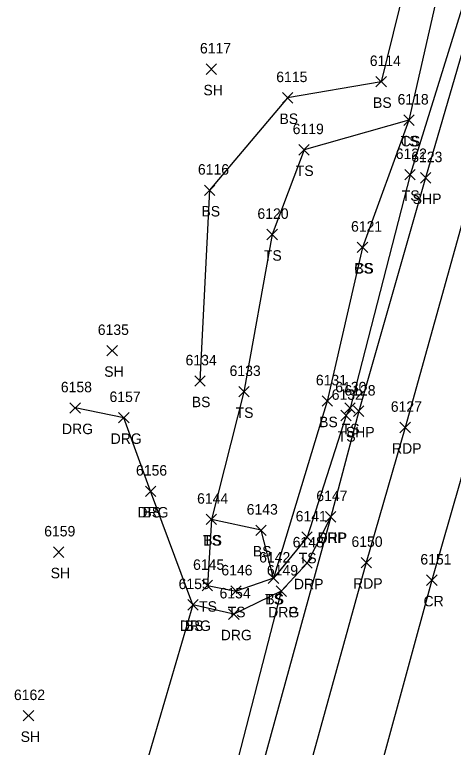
# Model space of a CAD drawing. Extents: x 1443912 to 1445411, y 621446 to 623693.
# Drawn here: x 1444396.2 to 1444480.1, y 621592 to 621732.1 of the extents above; entities that cross this region are included whole.
import ezdxf

# ---------------------------------------------------------------- set-up
doc = ezdxf.new("R2010")
doc.units = 0
for name, color, linetype in [('L_A', 7, 'Continuous'), ('L_I', 7, 'Continuous'), ('L_TIC', 7, 'Continuous'), ('LELB', 7, 'Continuous'), ('P_A', 7, 'Continuous'), ('P_I', 7, 'Continuous'), ('P_TIC', 7, 'Continuous'), ('PET', 7, 'Continuous'), ('PRC', 7, 'Continuous'), ('PSP', 7, 'Continuous'), ('R_A', 7, 'Continuous'), ('R_I', 7, 'Continuous'), ('R_TIC', 7, 'Continuous'), ('RDG', 7, 'Continuous'), ('RDP', 7, 'Continuous')]:
    doc.layers.add(name, color=color, linetype=linetype)

msp = doc.modelspace()

# ---------------------------------------------------------------- linework, layer by layer
at = {"layer": 'L_TIC'}
for points in [[(1444432.8, 621720.65), (1444434.8, 621722.65)], [(1444434.8, 621720.65), (1444432.8, 621722.65)], [(1444465.25, 621718.25), (1444467.25, 621720.25)], [(1444467.25, 621718.25), (1444465.25, 621720.25)], [(1444447.38, 621715.17), (1444449.38, 621717.17)], [(1444449.38, 621715.17), (1444447.38, 621717.17)], [(1444447.38, 621715.17), (1444449.38, 621717.17)], [(1444449.38, 621715.17), (1444447.38, 621717.17)], [(1444470.56, 621710.89), (1444472.56, 621712.89)], [(1444472.56, 621710.89), (1444470.56, 621712.89)], [(1444470.56, 621710.89), (1444472.56, 621712.89)], [(1444472.56, 621710.89), (1444470.56, 621712.89)], [(1444450.53, 621705.23), (1444452.53, 621707.23)], [(1444452.53, 621705.23), (1444450.53, 621707.23)], [(1444470.78, 621700.48), (1444472.78, 621702.48)], [(1444472.78, 621700.48), (1444470.78, 621702.48)], [(1444432.47, 621697.49), (1444434.47, 621699.49)], [(1444434.47, 621697.49), (1444432.47, 621699.49)], [(1444444.43, 621689.04), (1444446.43, 621691.04)], [(1444446.43, 621689.04), (1444444.43, 621691.04)], [(1444461.68, 621686.59), (1444463.68, 621688.59)], [(1444463.68, 621686.59), (1444461.68, 621688.59)], [(1444461.68, 621686.59), (1444463.68, 621688.59)], [(1444463.68, 621686.59), (1444461.68, 621688.59)], [(1444413.84, 621666.85), (1444415.84, 621668.85)], [(1444415.84, 621666.85), (1444413.84, 621668.85)], [(1444430.62, 621661.04), (1444432.62, 621663.04)], [(1444432.62, 621661.04), (1444430.62, 621663.04)], [(1444439.03, 621659), (1444441.03, 621661)], [(1444441.03, 621659), (1444439.03, 621661)], [(1444454.96, 621657.22), (1444456.96, 621659.22)], [(1444456.96, 621657.22), (1444454.96, 621659.22)], [(1444459.31, 621655.88), (1444461.31, 621657.88)], [(1444461.31, 621655.88), (1444459.31, 621657.88)], [(1444458.55, 621654.45), (1444460.55, 621656.45)], [(1444460.55, 621654.45), (1444458.55, 621656.45)], [(1444421.19, 621639.96), (1444423.19, 621641.96)], [(1444423.19, 621639.96), (1444421.19, 621641.96)], [(1444432.82, 621634.59), (1444434.82, 621636.59)], [(1444434.82, 621634.59), (1444432.82, 621636.59)], [(1444432.82, 621634.59), (1444434.82, 621636.59)], [(1444434.82, 621634.59), (1444432.82, 621636.59)], [(1444442.3, 621632.51), (1444444.3, 621634.51)], [(1444444.3, 621632.51), (1444442.3, 621634.51)], [(1444451.09, 621631.21), (1444453.09, 621633.21)], [(1444453.09, 621631.21), (1444451.09, 621633.21)], [(1444403.61, 621628.34), (1444405.61, 621630.34)], [(1444405.61, 621628.34), (1444403.61, 621630.34)], [(1444444.68, 621623.35), (1444446.68, 621625.35)], [(1444446.68, 621623.35), (1444444.68, 621625.35)], [(1444444.68, 621623.35), (1444446.68, 621625.35)], [(1444446.68, 621623.35), (1444444.68, 621625.35)], [(1444432.05, 621621.95), (1444434.05, 621623.95)], [(1444434.05, 621621.95), (1444432.05, 621623.95)], [(1444437.52, 621620.89), (1444439.52, 621622.89)], [(1444439.52, 621620.89), (1444437.52, 621622.89)], [(1444437.52, 621620.89), (1444439.52, 621622.89)], [(1444439.52, 621620.89), (1444437.52, 621622.89)], [(1444429.29, 621618.27), (1444431.29, 621620.27)], [(1444431.29, 621618.27), (1444429.29, 621620.27)], [(1444397.87, 621597.06), (1444399.87, 621599.06)], [(1444399.87, 621597.06), (1444397.87, 621599.06)]]:
    msp.add_lwpolyline(points, dxfattribs=at)
at = {"layer": 'LELB'}
for points in [[(1444632.65, 622301.98), (1444621.14, 622262.03), (1444607.9, 622216.16), (1444601.86, 622188.05), (1444585.99, 622134.3), (1444576.44, 622101.07), (1444565.66, 622076.68), (1444562.93, 622059.13), (1444545.54, 622046.15), (1444545.6, 622027.09), (1444542.78, 622003.02), (1444539.57, 621991.69), (1444533.95, 621966.13), (1444520.51, 621915.8), (1444501.3, 621868.27), (1444484.56, 621807.34), (1444475.47, 621756.73), (1444466.25, 621719.25), (1444448.38, 621716.17)], [(1444574.55, 622074.53), (1444566.78, 622059.21), (1444562.93, 622059.13), (1444561.5, 622033.21), (1444553.8, 621993.71), (1444545.42, 621962.05), (1444531.89, 621911.31), (1444519.55, 621865.32), (1444501.88, 621802.99), (1444488.02, 621753.84), (1444471.78, 621701.48), (1444460.31, 621656.88), (1444459.55, 621655.45), (1444452.09, 621632.21), (1444445.68, 621624.35), (1444438.52, 621621.89)], [(1444533.95, 621966.13), (1444527, 621913.18), (1444511.56, 621866.3), (1444493.34, 621805.88), (1444481.4, 621755.38), (1444471.56, 621711.89), (1444462.68, 621687.59)], [(1444448.38, 621716.17), (1444433.47, 621698.49), (1444431.62, 621662.04)], [(1444471.56, 621711.89), (1444451.53, 621706.23), (1444445.43, 621690.04), (1444440.03, 621660), (1444433.82, 621635.59), (1444433.05, 621622.95), (1444438.52, 621621.89)], [(1444462.68, 621687.59), (1444455.96, 621658.22), (1444445.68, 621624.35), (1444443.3, 621633.51), (1444433.82, 621635.59)], [(1444430.29, 621619.27), (1444420.5, 621585.98), (1444424.35, 621567.14), (1444411.23, 621530.36), (1444402.52, 621506.02)]]:
    msp.add_lwpolyline(points, dxfattribs=at)
at = {"layer": 'P_TIC'}
for points in [[(1444473.75, 621699.87), (1444475.75, 621701.87)], [(1444475.75, 621699.87), (1444473.75, 621701.87)], [(1444460.97, 621655.27), (1444462.97, 621657.27)], [(1444462.97, 621655.27), (1444460.97, 621657.27)], [(1444469.84, 621652.16), (1444471.84, 621654.16)], [(1444471.84, 621652.16), (1444469.84, 621654.16)], [(1444455.61, 621635.09), (1444457.61, 621637.09)], [(1444457.61, 621635.09), (1444455.61, 621637.09)], [(1444462.41, 621626.34), (1444464.41, 621628.34)], [(1444464.41, 621626.34), (1444462.41, 621628.34)], [(1444474.93, 621622.97), (1444476.93, 621624.97)], [(1444476.93, 621622.97), (1444474.93, 621624.97)]]:
    msp.add_lwpolyline(points, dxfattribs=at)
at = {"layer": 'PET'}
msp.add_lwpolyline([(1444707.78, 622511.05), (1444700.03, 622482.58), (1444691.73, 622453.67), (1444679.73, 622411.23), (1444667.69, 622368.84), (1444653.08, 622317.67), (1444637.74, 622256.92), (1444626.42, 622209.58), (1444619.02, 622182.67), (1444605.37, 622130.08), (1444589.4, 622078.61), (1444578.44, 622026.86), (1444565.52, 621990.05), (1444556.87, 621958.17), (1444542.16, 621907.74), (1444529.8, 621863.07), (1444511.99, 621799.88), (1444498.16, 621751.76), (1444483.13, 621697.3), (1444470.84, 621653.16), (1444463.41, 621627.34), (1444449.07, 621575.52), (1444430.26, 621508.83), (1444421.17, 621471.46)], dxfattribs=at)
at = {"layer": 'PRC'}
msp.add_lwpolyline([(1444618.32, 622127.38), (1444604.97, 622075.74), (1444590.11, 622023.77), (1444578.57, 621985.29), (1444569.73, 621954.72), (1444555.25, 621903.96), (1444542.35, 621859.58), (1444524.46, 621796.02), (1444511.19, 621747.94), (1444495.68, 621693.61), (1444483.2, 621649.28), (1444475.93, 621623.97), (1444461.82, 621572.2), (1444443.22, 621505.41), (1444432.75, 621467.94)], dxfattribs=at)
at = {"layer": 'PSP'}
msp.add_lwpolyline([(1444596.17, 622132.46), (1444585.6, 622096.58), (1444576.22, 622067.8), (1444567.15, 622029.85), (1444556.7, 621993.22), (1444548.18, 621960.88), (1444533.68, 621910.62), (1444520.92, 621865.12), (1444503.16, 621802.82), (1444490.06, 621753.65), (1444474.75, 621700.87), (1444461.97, 621656.27), (1444456.61, 621636.09), (1444438.52, 621570.3), (1444424.57, 621519.38), (1444411.29, 621473.11)], dxfattribs=at)
at = {"layer": 'R_TIC'}
for points in [[(1444406.78, 621655.89), (1444408.78, 621657.89)], [(1444408.78, 621655.89), (1444406.78, 621657.89)], [(1444416.08, 621654.03), (1444418.08, 621656.03)], [(1444418.08, 621654.03), (1444416.08, 621656.03)], [(1444421.19, 621639.96), (1444423.19, 621641.96)], [(1444423.19, 621639.96), (1444421.19, 621641.96)], [(1444455.61, 621635.09), (1444457.61, 621637.09)], [(1444457.61, 621635.09), (1444455.61, 621637.09)], [(1444451.09, 621626.24), (1444453.09, 621628.24)], [(1444453.09, 621626.24), (1444451.09, 621628.24)], [(1444446.17, 621620.87), (1444448.17, 621622.87)], [(1444448.17, 621620.87), (1444446.17, 621622.87)], [(1444446.17, 621620.87), (1444448.17, 621622.87)], [(1444448.17, 621620.87), (1444446.17, 621622.87)], [(1444429.29, 621618.27), (1444431.29, 621620.27)], [(1444431.29, 621618.27), (1444429.29, 621620.27)], [(1444437.11, 621616.49), (1444439.11, 621618.49)], [(1444439.11, 621616.49), (1444437.11, 621618.49)]]:
    msp.add_lwpolyline(points, dxfattribs=at)
at = {"layer": 'RDG'}
msp.add_lwpolyline([(1444447.17, 621621.87), (1444438.11, 621617.49), (1444430.29, 621619.27), (1444422.19, 621640.96), (1444417.08, 621655.03), (1444407.78, 621656.89)], dxfattribs=at)
at = {"layer": 'RDP'}
msp.add_lwpolyline([(1444456.61, 621636.09), (1444452.09, 621627.24), (1444447.17, 621621.87), (1444436.92, 621582.11), (1444438.52, 621570.3)], dxfattribs=at)

# ---------------------------------------------------------------- texts
at = {"layer": 'L_A'}
for s, p in [('SH', (1444432.29, 621716.65)), ('BS', (1444464.7, 621714.25)), ('BS', (1444446.82, 621711.17)), ('BS', (1444446.82, 621711.17)), ('TS', (1444469.97, 621706.89)), ('CS', (1444470, 621706.89)), ('TS', (1444449.94, 621701.23)), ('TS', (1444470.19, 621696.48)), ('BS', (1444431.91, 621693.49)), ('TS', (1444443.84, 621685.04)), ('CS', (1444461.12, 621682.59)), ('BS', (1444461.12, 621682.59)), ('SH', (1444413.33, 621662.85)), ('BS', (1444430.06, 621657.04)), ('TS', (1444438.44, 621655)), ('BS', (1444454.4, 621653.22)), ('TS', (1444458.72, 621651.88)), ('TS', (1444457.96, 621650.45)), ('BS', (1444420.63, 621635.96)), ('TS', (1444432.23, 621630.59)), ('BS', (1444432.26, 621630.59)), ('BS', (1444441.74, 621628.51)), ('TS', (1444450.5, 621627.21)), ('SH', (1444403.1, 621624.34)), ('TS', (1444444.09, 621619.35)), ('BS', (1444444.12, 621619.35)), ('TS', (1444431.46, 621617.95)), ('TS', (1444436.92, 621616.89)), ('TS', (1444436.92, 621616.89)), ('BS', (1444428.73, 621614.27)), ('SH', (1444397.36, 621593.06))]:
    msp.add_text(s, height=2, dxfattribs=at).set_placement(p)
at = {"layer": 'L_I'}
for s, p in [('6117', (1444431.63, 621724.65)), ('6114', (1444464.08, 621722.25)), ('6115', (1444446.21, 621719.17)), ('6115', (1444446.21, 621719.17)), ('6118', (1444469.39, 621714.89)), ('6118', (1444469.39, 621714.89)), ('6119', (1444449.35, 621709.23)), ('6122', (1444469.04, 621704.48)), ('6116', (1444431.24, 621701.49)), ('6120', (1444442.61, 621693.04)), ('6121', (1444460.5, 621690.59)), ('6121', (1444460.5, 621690.59)), ('6135', (1444412.1, 621670.85)), ('6134', (1444428.88, 621665.04)), ('6133', (1444437.29, 621663)), ('6131', (1444453.78, 621661.22)), ('6130', (1444457.49, 621659.88)), ('6132', (1444456.81, 621658.45)), ('6156', (1444419.4, 621643.96)), ('6144', (1444431.08, 621638.59)), ('6144', (1444431.08, 621638.59)), ('6143', (1444440.56, 621636.51)), ('6141', (1444449.92, 621635.21)), ('6159', (1444401.86, 621632.34)), ('6142', (1444442.94, 621627.35)), ('6142', (1444442.94, 621627.35)), ('6145', (1444430.31, 621625.95)), ('6146', (1444435.72, 621624.89)), ('6146', (1444435.72, 621624.89)), ('6155', (1444427.55, 621622.27)), ('6162', (1444396.08, 621601.06))]:
    msp.add_text(s, height=2, dxfattribs=at).set_placement(p)
at = {"layer": 'P_A'}
for s, p in [('SHP', (1444472.28, 621695.87)), ('SHP', (1444459.51, 621651.27)), ('RDP', (1444468.33, 621648.16)), ('SHP', (1444454.14, 621631.09)), ('RDP', (1444460.89, 621622.34)), ('CR', (1444474.36, 621618.97))]:
    msp.add_text(s, height=2, dxfattribs=at).set_placement(p)
at = {"layer": 'P_I'}
for s, p in [('6123', (1444472.01, 621703.87)), ('6128', (1444459.23, 621659.27)), ('6127', (1444468.1, 621656.16)), ('6147', (1444453.87, 621639.09)), ('6150', (1444460.58, 621630.34)), ('6151', (1444473.75, 621626.97))]:
    msp.add_text(s, height=2, dxfattribs=at).set_placement(p)
at = {"layer": 'R_A'}
for s, p in [('DRG', (1444405.26, 621651.89)), ('DRG', (1444414.56, 621650.03)), ('DRG', (1444419.68, 621635.96)), ('DRP', (1444454.1, 621631.09)), ('DRP', (1444449.58, 621622.24)), ('DRG', (1444444.66, 621616.87)), ('DRP', (1444444.66, 621616.87)), ('DRG', (1444427.78, 621614.27)), ('DRG', (1444435.6, 621612.49))]:
    msp.add_text(s, height=2, dxfattribs=at).set_placement(p)
at = {"layer": 'R_I'}
for s, p in [('6158', (1444405.04, 621659.89)), ('6157', (1444414.34, 621658.03)), ('6156', (1444419.4, 621643.96)), ('6147', (1444453.87, 621639.09)), ('6148', (1444449.35, 621630.24)), ('6149', (1444444.42, 621624.87)), ('6149', (1444444.42, 621624.87)), ('6155', (1444427.55, 621622.27)), ('6154', (1444435.37, 621620.49))]:
    msp.add_text(s, height=2, dxfattribs=at).set_placement(p)

doc.saveas('drawing.dxf')
